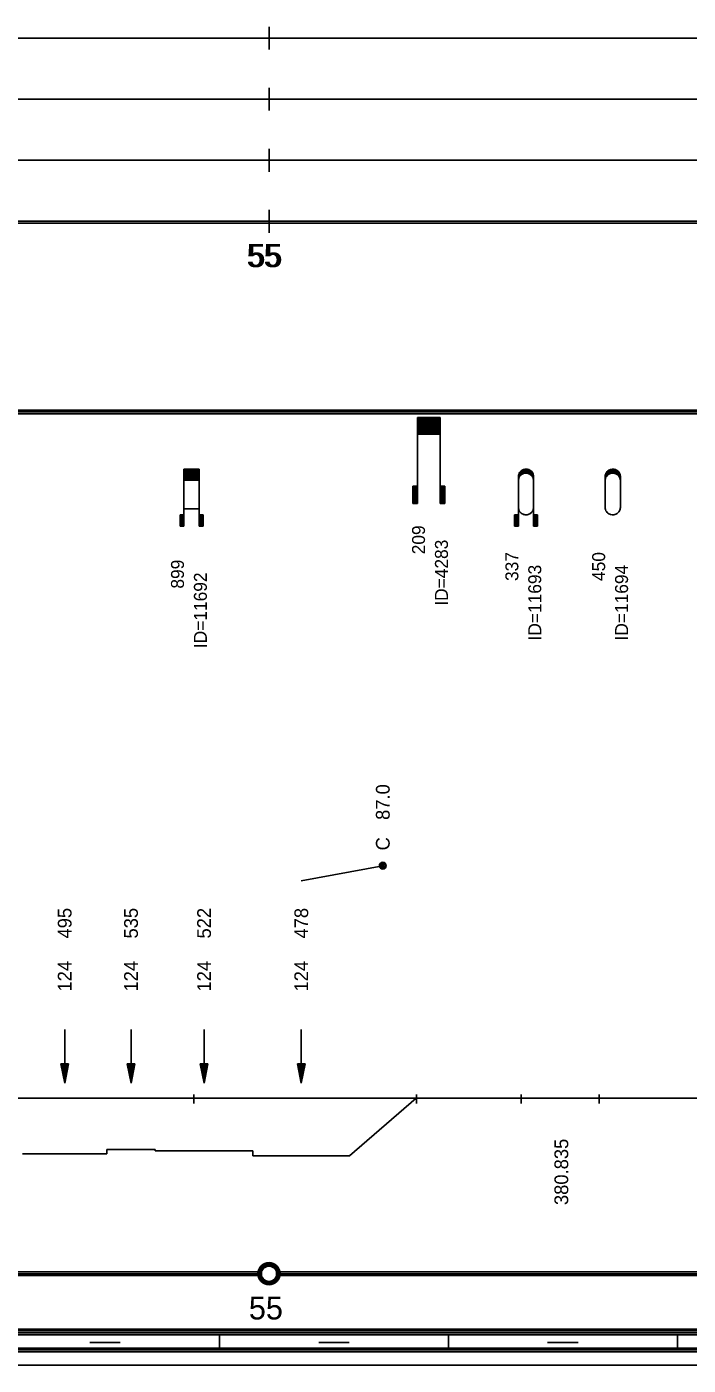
# Model space of a CAD drawing. Extents: x 2 to 10148, y 0 to 380.
# Drawn here: x 5769.8 to 5856.4, y 0 to 175.5 of the extents above; entities that cross this region are included whole.
import ezdxf

# ---------------------------------------------------------------- set-up
doc = ezdxf.new("R2010")
doc.units = 0
for name, color, linetype in [('CARA_S_OBJEKTY', 7, 'Continuous'), ('KRIV1_CARA', 7, 'Continuous'), ('KRIV1_TEXT', 7, 'Continuous'), ('OBJEKTY_TEXT', 7, 'Continuous'), ('OBJEKTY_TVAR', 7, 'Continuous'), ('RAM', 7, 'Continuous'), ('REZERVA', 7, 'Continuous'), ('RYCHL_RASTR', 7, 'Continuous'), ('RYCHL_STAN', 7, 'Continuous'), ('STAN_CARA', 7, 'Continuous'), ('STAN_TEXT', 7, 'Continuous')]:
    doc.layers.add(name, color=color, linetype=linetype)

msp = doc.modelspace()

# ---------------------------------------------------------------- linework, layer by layer
for p, q in [((5791.63, 35.51), (5791.63, 34.32)), ((5820.83, 35.51), (5820.83, 34.32)), ((5834.54, 35.51), (5834.54, 34.32)), ((5844.75, 35.51), (5844.75, 34.32))]:
    msp.add_line(p, q)
at = {"layer": 'CARA_S_OBJEKTY'}
for p, q in [((5128.6, 125.25), (5974.91, 125.25)), ((5128.6, 125), (5974.91, 125)), ((5128.6, 124.75), (5974.91, 124.75))]:
    msp.add_line(p, q, dxfattribs=at)
at = {"layer": 'KRIV1_CARA'}
for p, q in [((5128.6, 35), (5974.91, 35)), ((5812.05, 27.47), (5820.75, 35)), ((5780.25, 27.73), (5780.25, 28.27)), ((5780.25, 28.27), (5786.56, 28.27)), ((5786.56, 28.27), (5786.56, 28.1)), ((5786.56, 28.1), (5799.39, 28.1)), ((5799.39, 28.1), (5799.39, 27.47)), ((5769.19, 27.73), (5780.25, 27.73)), ((5799.39, 27.47), (5812.05, 27.47))]:
    msp.add_line(p, q, dxfattribs=at)
at = {"layer": 'KRIV1_TEXT'}
for p, q in [((5805.72, 63.5), (5816.4, 65.5)), ((5774.72, 44), (5774.72, 42.2)), ((5783.41, 44), (5783.41, 42.2)), ((5792.98, 44), (5792.98, 42.2)), ((5805.72, 44), (5805.72, 42.2)), ((5774.72, 42.2), (5774.72, 40)), ((5783.41, 42.2), (5783.41, 40)), ((5792.98, 42.2), (5792.98, 40)), ((5805.72, 42.2), (5805.72, 40)), ((5774.22, 39.5), (5774.72, 37)), ((5774.22, 39.5), (5775.22, 39.5)), ((5774.32, 39.5), (5774.72, 37.5)), ((5774.42, 39.5), (5774.72, 38)), ((5774.52, 39.5), (5774.72, 38.5)), ((5774.62, 39.5), (5774.72, 39)), ((5774.72, 40), (5774.72, 37)), ((5775.22, 39.5), (5774.72, 37)), ((5775.12, 39.5), (5774.72, 37.5)), ((5775.02, 39.5), (5774.72, 38)), ((5774.92, 39.5), (5774.72, 38.5)), ((5774.82, 39.5), (5774.72, 39)), ((5774.72, 39.5), (5774.72, 39.5)), ((5774.72, 39.5), (5774.72, 39.5)), ((5782.91, 39.5), (5783.41, 37)), ((5782.91, 39.5), (5783.91, 39.5)), ((5783.01, 39.5), (5783.41, 37.5)), ((5783.11, 39.5), (5783.41, 38)), ((5783.21, 39.5), (5783.41, 38.5)), ((5783.31, 39.5), (5783.41, 39)), ((5783.41, 40), (5783.41, 37)), ((5783.91, 39.5), (5783.41, 37)), ((5783.81, 39.5), (5783.41, 37.5)), ((5783.71, 39.5), (5783.41, 38)), ((5783.61, 39.5), (5783.41, 38.5)), ((5783.51, 39.5), (5783.41, 39)), ((5783.41, 39.5), (5783.41, 39.5)), ((5783.41, 39.5), (5783.41, 39.5)), ((5792.48, 39.5), (5792.98, 37)), ((5792.48, 39.5), (5793.48, 39.5)), ((5792.58, 39.5), (5792.98, 37.5)), ((5792.68, 39.5), (5792.98, 38)), ((5792.78, 39.5), (5792.98, 38.5)), ((5792.88, 39.5), (5792.98, 39)), ((5792.98, 40), (5792.98, 37)), ((5793.48, 39.5), (5792.98, 37)), ((5793.38, 39.5), (5792.98, 37.5)), ((5793.28, 39.5), (5792.98, 38)), ((5793.18, 39.5), (5792.98, 38.5)), ((5793.08, 39.5), (5792.98, 39)), ((5792.98, 39.5), (5792.98, 39.5)), ((5792.98, 39.5), (5792.98, 39.5)), ((5805.22, 39.5), (5805.72, 37)), ((5805.22, 39.5), (5806.22, 39.5)), ((5805.32, 39.5), (5805.72, 37.5)), ((5805.42, 39.5), (5805.72, 38)), ((5805.52, 39.5), (5805.72, 38.5)), ((5805.62, 39.5), (5805.72, 39)), ((5805.72, 40), (5805.72, 37)), ((5806.22, 39.5), (5805.72, 37)), ((5806.12, 39.5), (5805.72, 37.5)), ((5806.02, 39.5), (5805.72, 38)), ((5805.92, 39.5), (5805.72, 38.5)), ((5805.82, 39.5), (5805.72, 39)), ((5805.72, 39.5), (5805.72, 39.5)), ((5805.72, 39.5), (5805.72, 39.5))]:
    msp.add_line(p, q, dxfattribs=at)
for radius in [0.45, 0.3, 0.15]:
    msp.add_circle((5816.4, 65.5), radius, dxfattribs=at)
at = {"layer": 'OBJEKTY_TVAR'}
for p, q in [((5820.93, 124.25), (5823.93, 124.25)), ((5820.93, 113), (5820.93, 124.25)), ((5820.93, 124.17), (5823.93, 124.17)), ((5820.93, 124.1), (5823.93, 124.1)), ((5820.93, 124.02), (5823.93, 124.02)), ((5820.93, 123.95), (5823.93, 123.95)), ((5820.93, 123.87), (5823.93, 123.87)), ((5820.93, 123.8), (5823.93, 123.8)), ((5820.93, 123.72), (5823.93, 123.72)), ((5820.93, 123.65), (5823.93, 123.65)), ((5820.93, 123.57), (5823.93, 123.57)), ((5820.93, 123.5), (5823.93, 123.5)), ((5820.93, 123.42), (5823.93, 123.42)), ((5820.93, 123.35), (5823.93, 123.35)), ((5820.93, 123.27), (5823.93, 123.27)), ((5820.93, 123.2), (5823.93, 123.2)), ((5820.93, 123.12), (5823.93, 123.12)), ((5820.93, 123.05), (5823.93, 123.05)), ((5820.93, 122.97), (5823.93, 122.97)), ((5820.93, 122.9), (5823.93, 122.9)), ((5823.93, 124.25), (5823.93, 113)), ((5820.93, 122.82), (5823.93, 122.82)), ((5820.93, 122.75), (5823.93, 122.75)), ((5820.93, 122.67), (5823.93, 122.67)), ((5820.93, 122.6), (5823.93, 122.6)), ((5820.93, 122.52), (5823.93, 122.52)), ((5820.93, 122.45), (5823.93, 122.45)), ((5820.93, 122.37), (5823.93, 122.37)), ((5820.93, 122.3), (5823.93, 122.3)), ((5820.93, 122.22), (5823.93, 122.22)), ((5820.93, 122.15), (5823.93, 122.15)), ((5820.93, 122.07), (5823.93, 122.07)), ((5790.35, 110), (5790.35, 117.5)), ((5790.35, 117.5), (5792.35, 117.5)), ((5790.35, 117.45), (5792.35, 117.45)), ((5790.35, 117.4), (5792.35, 117.4)), ((5790.35, 117.35), (5792.35, 117.35)), ((5790.35, 117.3), (5792.35, 117.3)), ((5790.35, 117.25), (5792.35, 117.25)), ((5790.35, 117.2), (5792.35, 117.2)), ((5790.35, 117.15), (5792.35, 117.15)), ((5790.35, 117.1), (5792.35, 117.1)), ((5790.35, 117.05), (5792.35, 117.05)), ((5790.35, 117), (5792.35, 117)), ((5790.35, 116.95), (5792.35, 116.95)), ((5790.35, 116.9), (5792.35, 116.9)), ((5790.35, 116.85), (5792.35, 116.85)), ((5790.35, 116.8), (5792.35, 116.8)), ((5790.35, 116.75), (5792.35, 116.75)), ((5790.35, 116.7), (5792.35, 116.7)), ((5790.35, 116.65), (5792.35, 116.65)), ((5790.35, 116.6), (5792.35, 116.6)), ((5790.35, 116.55), (5792.35, 116.55)), ((5790.35, 116.5), (5792.35, 116.5)), ((5790.35, 116.45), (5792.35, 116.45)), ((5790.35, 116.4), (5792.35, 116.4)), ((5790.35, 116.35), (5792.35, 116.35)), ((5790.35, 116.3), (5792.35, 116.3)), ((5790.35, 116.25), (5792.35, 116.25)), ((5790.35, 116.2), (5792.35, 116.2)), ((5790.35, 116.15), (5792.35, 116.15)), ((5790.35, 116.1), (5792.35, 116.1)), ((5790.35, 116.05), (5792.35, 116.05)), ((5792.35, 117.5), (5792.35, 110)), ((5834.16, 116.5), (5834.17, 116.65)), ((5834.16, 116.55), (5834.34, 116.55)), ((5834.16, 110), (5834.16, 116.5)), ((5834.16, 116.5), (5834.31, 116.5)), ((5834.16, 116.45), (5834.28, 116.45)), ((5834.16, 116.4), (5834.25, 116.4)), ((5834.16, 116.35), (5834.23, 116.35)), ((5834.16, 116.3), (5834.21, 116.3)), ((5834.16, 116.25), (5834.2, 116.25)), ((5834.16, 116.2), (5834.19, 116.2)), ((5834.16, 116.15), (5834.18, 116.15)), ((5834.16, 115.98), (5834.17, 116.13)), ((5834.16, 116.1), (5834.17, 116.1)), ((5834.17, 116.65), (5834.21, 116.81)), ((5834.17, 116.65), (5834.42, 116.65)), ((5834.17, 116.6), (5834.38, 116.6)), ((5834.17, 116.13), (5834.21, 116.28)), ((5834.18, 116.7), (5834.47, 116.7)), ((5834.19, 116.75), (5834.53, 116.75)), ((5834.21, 116.81), (5834.27, 116.95)), ((5834.21, 116.8), (5834.59, 116.8)), ((5834.21, 116.28), (5834.27, 116.43)), ((5834.22, 116.85), (5834.67, 116.85)), ((5834.24, 116.9), (5834.78, 116.9)), ((5834.27, 116.95), (5834.33, 117.06)), ((5834.27, 116.95), (5834.93, 116.95)), ((5834.27, 116.43), (5834.33, 116.53)), ((5834.29, 117), (5836.03, 117)), ((5834.32, 117.05), (5836, 117.05)), ((5834.33, 117.06), (5834.42, 117.18)), ((5834.33, 116.53), (5834.42, 116.65)), ((5834.36, 117.1), (5835.96, 117.1)), ((5834.4, 117.15), (5835.92, 117.15)), ((5834.42, 117.18), (5834.51, 117.26)), ((5834.42, 116.65), (5834.51, 116.74)), ((5834.45, 117.2), (5835.87, 117.2)), ((5834.5, 117.25), (5835.82, 117.25)), ((5834.51, 117.26), (5834.64, 117.35)), ((5834.51, 116.74), (5834.64, 116.83)), ((5834.56, 117.3), (5835.76, 117.3)), ((5834.63, 117.35), (5835.69, 117.35)), ((5834.64, 117.35), (5834.77, 117.42)), ((5834.64, 116.83), (5834.77, 116.9)), ((5834.72, 117.4), (5835.6, 117.4)), ((5834.77, 117.42), (5834.8, 117.43)), ((5834.77, 116.9), (5834.8, 116.91)), ((5834.8, 117.43), (5834.92, 117.47)), ((5834.8, 116.91), (5834.92, 116.95)), ((5834.85, 117.45), (5835.47, 117.45)), ((5834.92, 117.47), (5835.06, 117.49)), ((5834.92, 116.95), (5835.06, 116.97)), ((5835.06, 117.49), (5835.17, 117.5)), ((5835.06, 116.97), (5835.17, 116.98)), ((5835.17, 117.5), (5835.3, 117.49)), ((5835.17, 116.98), (5835.3, 116.97)), ((5835.3, 117.49), (5835.43, 117.46)), ((5835.3, 116.97), (5835.43, 116.94)), ((5835.39, 116.95), (5836.05, 116.95)), ((5835.43, 117.46), (5835.54, 117.43)), ((5835.43, 116.94), (5835.54, 116.9)), ((5835.54, 117.43), (5835.65, 117.37)), ((5835.54, 116.9), (5835.65, 116.85)), ((5835.54, 116.9), (5836.08, 116.9)), ((5835.65, 117.37), (5835.72, 117.32)), ((5835.65, 116.85), (5836.1, 116.85)), ((5835.65, 116.85), (5835.72, 116.8)), ((5835.72, 117.32), (5835.87, 117.21)), ((5835.72, 116.8), (5835.87, 116.68)), ((5835.73, 116.8), (5836.11, 116.8)), ((5835.79, 116.75), (5836.13, 116.75)), ((5835.85, 116.7), (5836.14, 116.7)), ((5835.87, 117.21), (5835.95, 117.11)), ((5835.87, 116.68), (5835.95, 116.59)), ((5835.9, 116.65), (5836.15, 116.65)), ((5835.94, 116.6), (5836.15, 116.6)), ((5835.95, 117.11), (5836.04, 116.98)), ((5835.95, 116.59), (5836.04, 116.46)), ((5835.98, 116.55), (5836.16, 116.55)), ((5836.01, 116.5), (5836.16, 116.5)), ((5836.04, 116.98), (5836.08, 116.89)), ((5836.04, 116.46), (5836.08, 116.37)), ((5836.04, 116.45), (5836.16, 116.45)), ((5836.07, 116.4), (5836.16, 116.4)), ((5836.08, 116.89), (5836.12, 116.77)), ((5836.08, 116.37), (5836.12, 116.24)), ((5836.09, 116.35), (5836.16, 116.35)), ((5836.11, 116.3), (5836.16, 116.3)), ((5836.12, 116.77), (5836.15, 116.65)), ((5836.12, 116.25), (5836.16, 116.25)), ((5836.12, 116.24), (5836.15, 116.13)), ((5836.13, 116.2), (5836.16, 116.2)), ((5836.14, 116.15), (5836.16, 116.15)), ((5836.15, 116.65), (5836.16, 116.56)), ((5836.15, 116.13), (5836.16, 116.03)), ((5836.15, 116.1), (5836.16, 116.1)), ((5836.16, 116.56), (5836.16, 116.5)), ((5836.16, 116.5), (5836.16, 110)), ((5836.16, 116.03), (5836.16, 115.98)), ((5845.53, 116.5), (5845.54, 116.65)), ((5845.53, 116.55), (5845.71, 116.55)), ((5845.53, 112.5), (5845.53, 116.5)), ((5845.53, 116.5), (5845.68, 116.5)), ((5845.53, 116.45), (5845.65, 116.45)), ((5845.53, 116.4), (5845.62, 116.4)), ((5845.53, 116.35), (5845.6, 116.35)), ((5845.53, 116.3), (5845.58, 116.3)), ((5845.53, 116.25), (5845.57, 116.25)), ((5845.53, 116.2), (5845.56, 116.2)), ((5845.53, 116.15), (5845.55, 116.15)), ((5845.53, 115.98), (5845.54, 116.13)), ((5845.53, 116.1), (5845.54, 116.1)), ((5845.54, 116.65), (5845.58, 116.81)), ((5845.54, 116.65), (5845.79, 116.65)), ((5845.54, 116.6), (5845.75, 116.6)), ((5845.54, 116.13), (5845.58, 116.28)), ((5845.55, 116.7), (5845.84, 116.7)), ((5845.56, 116.75), (5845.9, 116.75)), ((5845.58, 116.81), (5845.64, 116.95)), ((5845.58, 116.8), (5845.96, 116.8)), ((5845.58, 116.28), (5845.64, 116.43)), ((5845.59, 116.85), (5846.04, 116.85)), ((5845.61, 116.9), (5846.15, 116.9)), ((5845.64, 116.95), (5845.7, 117.06)), ((5845.64, 116.95), (5846.3, 116.95)), ((5845.64, 116.43), (5845.7, 116.53)), ((5845.66, 117), (5847.4, 117)), ((5845.69, 117.05), (5847.37, 117.05)), ((5845.7, 117.06), (5845.79, 117.18)), ((5845.7, 116.53), (5845.79, 116.65)), ((5845.73, 117.1), (5847.33, 117.1)), ((5845.77, 117.15), (5847.29, 117.15)), ((5845.79, 117.18), (5845.88, 117.26)), ((5845.79, 116.65), (5845.88, 116.74)), ((5845.82, 117.2), (5847.24, 117.2)), ((5845.87, 117.25), (5847.19, 117.25)), ((5845.88, 117.26), (5846.01, 117.35)), ((5845.88, 116.74), (5846.01, 116.83)), ((5845.93, 117.3), (5847.13, 117.3)), ((5846, 117.35), (5847.06, 117.35)), ((5846.01, 117.35), (5846.14, 117.42)), ((5846.01, 116.83), (5846.14, 116.9)), ((5846.09, 117.4), (5846.97, 117.4)), ((5846.14, 117.42), (5846.17, 117.43)), ((5846.14, 116.9), (5846.17, 116.91)), ((5846.17, 117.43), (5846.29, 117.47)), ((5846.17, 116.91), (5846.29, 116.95)), ((5846.22, 117.45), (5846.84, 117.45)), ((5846.29, 117.47), (5846.43, 117.49)), ((5846.29, 116.95), (5846.43, 116.97)), ((5846.43, 117.49), (5846.54, 117.5)), ((5846.43, 116.97), (5846.54, 116.98)), ((5846.54, 117.5), (5846.67, 117.49)), ((5846.54, 116.98), (5846.67, 116.97)), ((5846.67, 117.49), (5846.8, 117.46)), ((5846.67, 116.97), (5846.8, 116.94)), ((5846.76, 116.95), (5847.42, 116.95)), ((5846.8, 117.46), (5846.91, 117.43)), ((5846.8, 116.94), (5846.91, 116.9)), ((5846.91, 117.43), (5847.02, 117.37)), ((5846.91, 116.9), (5847.45, 116.9)), ((5846.91, 116.9), (5847.02, 116.85)), ((5847.02, 117.37), (5847.09, 117.32)), ((5847.02, 116.85), (5847.47, 116.85)), ((5847.02, 116.85), (5847.09, 116.8)), ((5847.09, 117.32), (5847.24, 117.21)), ((5847.09, 116.8), (5847.24, 116.68)), ((5847.1, 116.8), (5847.48, 116.8)), ((5847.16, 116.75), (5847.5, 116.75)), ((5847.22, 116.7), (5847.51, 116.7)), ((5847.24, 117.21), (5847.32, 117.11)), ((5847.24, 116.68), (5847.32, 116.59)), ((5847.27, 116.65), (5847.52, 116.65)), ((5847.31, 116.6), (5847.52, 116.6)), ((5847.32, 117.11), (5847.41, 116.98)), ((5847.32, 116.59), (5847.41, 116.46)), ((5847.35, 116.55), (5847.53, 116.55)), ((5847.38, 116.5), (5847.53, 116.5)), ((5847.41, 116.98), (5847.45, 116.89)), ((5847.41, 116.46), (5847.45, 116.37)), ((5847.41, 116.45), (5847.53, 116.45)), ((5847.44, 116.4), (5847.53, 116.4)), ((5847.45, 116.89), (5847.49, 116.77)), ((5847.45, 116.37), (5847.49, 116.24)), ((5847.46, 116.35), (5847.53, 116.35)), ((5847.48, 116.3), (5847.53, 116.3)), ((5847.49, 116.77), (5847.52, 116.65)), ((5847.49, 116.25), (5847.53, 116.25)), ((5847.49, 116.24), (5847.52, 116.13)), ((5847.5, 116.2), (5847.53, 116.2)), ((5847.51, 116.15), (5847.53, 116.15)), ((5847.52, 116.65), (5847.53, 116.56)), ((5847.52, 116.13), (5847.53, 116.03)), ((5847.52, 116.1), (5847.53, 116.1)), ((5847.53, 116.56), (5847.53, 116.5)), ((5847.53, 116.5), (5847.53, 112.5)), ((5847.53, 116.03), (5847.53, 115.98)), ((5820.33, 115.25), (5820.33, 113)), ((5820.33, 115.25), (5820.93, 115.25)), ((5820.4, 115.25), (5820.4, 113)), ((5820.48, 115.25), (5820.48, 113)), ((5820.55, 115.25), (5820.55, 113)), ((5820.63, 115.25), (5820.63, 113)), ((5820.7, 115.25), (5820.7, 113)), ((5820.78, 115.25), (5820.78, 113)), ((5820.85, 115.25), (5820.85, 113)), ((5824.53, 115.25), (5823.93, 115.25)), ((5824.01, 115.25), (5824.01, 113)), ((5824.08, 115.25), (5824.08, 113)), ((5824.16, 115.25), (5824.16, 113)), ((5824.23, 115.25), (5824.23, 113)), ((5824.31, 115.25), (5824.31, 113)), ((5824.38, 115.25), (5824.38, 113)), ((5824.46, 115.25), (5824.46, 113)), ((5824.53, 115.25), (5824.53, 113)), ((5820.93, 113), (5820.33, 113)), ((5823.93, 113), (5824.53, 113)), ((5834.16, 112.5), (5834.17, 112.35)), ((5834.17, 112.35), (5834.21, 112.2)), ((5836.12, 112.24), (5836.15, 112.35)), ((5836.15, 112.35), (5836.16, 112.45)), ((5836.16, 112.45), (5836.16, 112.5)), ((5845.53, 112.5), (5845.54, 112.35)), ((5845.54, 112.35), (5845.58, 112.2)), ((5847.49, 112.24), (5847.52, 112.35)), ((5847.52, 112.35), (5847.53, 112.45)), ((5847.53, 112.45), (5847.53, 112.5)), ((5789.85, 111.5), (5790.35, 111.5)), ((5789.85, 111.5), (5789.85, 110)), ((5789.9, 111.5), (5789.9, 110)), ((5789.95, 111.5), (5789.95, 110)), ((5790, 111.5), (5790, 110)), ((5790.05, 111.5), (5790.05, 110)), ((5790.1, 111.5), (5790.1, 110)), ((5790.15, 111.5), (5790.15, 110)), ((5790.2, 111.5), (5790.2, 110)), ((5790.25, 111.5), (5790.25, 110)), ((5790.3, 111.5), (5790.3, 110)), ((5790.35, 112.31), (5792.35, 112.31)), ((5792.85, 111.5), (5792.35, 111.5)), ((5792.4, 111.5), (5792.4, 110)), ((5792.45, 111.5), (5792.45, 110)), ((5792.5, 111.5), (5792.5, 110)), ((5792.55, 111.5), (5792.55, 110)), ((5792.6, 111.5), (5792.6, 110)), ((5792.65, 111.5), (5792.65, 110)), ((5792.7, 111.5), (5792.7, 110)), ((5792.75, 111.5), (5792.75, 110)), ((5792.8, 111.5), (5792.8, 110)), ((5792.85, 111.5), (5792.85, 110)), ((5833.66, 111.5), (5834.16, 111.5)), ((5833.66, 111.5), (5833.66, 110)), ((5833.71, 111.5), (5833.71, 110)), ((5833.76, 111.5), (5833.76, 110)), ((5833.81, 111.5), (5833.81, 110)), ((5833.86, 111.5), (5833.86, 110)), ((5833.91, 111.5), (5833.91, 110)), ((5833.96, 111.5), (5833.96, 110)), ((5834.01, 111.5), (5834.01, 110)), ((5834.06, 111.5), (5834.06, 110)), ((5834.11, 111.5), (5834.11, 110)), ((5834.21, 112.2), (5834.27, 112.05)), ((5834.27, 112.05), (5834.33, 111.95)), ((5834.33, 111.95), (5834.42, 111.83)), ((5834.42, 111.83), (5834.51, 111.74)), ((5834.51, 111.74), (5834.64, 111.65)), ((5834.64, 111.65), (5834.77, 111.58)), ((5834.77, 111.58), (5834.8, 111.57)), ((5834.8, 111.57), (5834.92, 111.53)), ((5834.92, 111.53), (5835.06, 111.51)), ((5835.06, 111.51), (5835.17, 111.5)), ((5835.17, 111.5), (5835.3, 111.51)), ((5835.3, 111.51), (5835.43, 111.54)), ((5835.43, 111.54), (5835.54, 111.58)), ((5835.54, 111.58), (5835.65, 111.63)), ((5835.65, 111.63), (5835.72, 111.68)), ((5835.72, 111.68), (5835.87, 111.8)), ((5835.87, 111.8), (5835.95, 111.9)), ((5835.95, 111.9), (5836.04, 112.02)), ((5836.04, 112.02), (5836.08, 112.11)), ((5836.08, 112.11), (5836.12, 112.24)), ((5836.66, 111.5), (5836.16, 111.5)), ((5836.21, 111.5), (5836.21, 110)), ((5836.26, 111.5), (5836.26, 110)), ((5836.31, 111.5), (5836.31, 110)), ((5836.36, 111.5), (5836.36, 110)), ((5836.41, 111.5), (5836.41, 110)), ((5836.46, 111.5), (5836.46, 110)), ((5836.51, 111.5), (5836.51, 110)), ((5836.56, 111.5), (5836.56, 110)), ((5836.61, 111.5), (5836.61, 110)), ((5836.66, 111.5), (5836.66, 110)), ((5845.58, 112.2), (5845.64, 112.05)), ((5845.64, 112.05), (5845.7, 111.95)), ((5845.7, 111.95), (5845.79, 111.83)), ((5845.79, 111.83), (5845.88, 111.74)), ((5845.88, 111.74), (5846.01, 111.65)), ((5846.01, 111.65), (5846.14, 111.58)), ((5846.14, 111.58), (5846.17, 111.57)), ((5846.17, 111.57), (5846.29, 111.53)), ((5846.29, 111.53), (5846.43, 111.51)), ((5846.43, 111.51), (5846.54, 111.5)), ((5846.54, 111.5), (5846.67, 111.51)), ((5846.67, 111.51), (5846.8, 111.54)), ((5846.8, 111.54), (5846.91, 111.58)), ((5846.91, 111.58), (5847.02, 111.63)), ((5847.02, 111.63), (5847.09, 111.68)), ((5847.09, 111.68), (5847.24, 111.8)), ((5847.24, 111.8), (5847.32, 111.9)), ((5847.32, 111.9), (5847.41, 112.02)), ((5847.41, 112.02), (5847.45, 112.11)), ((5847.45, 112.11), (5847.49, 112.24)), ((5790.35, 110), (5789.85, 110)), ((5792.35, 110), (5792.85, 110)), ((5834.16, 110), (5833.66, 110)), ((5836.16, 110), (5836.66, 110))]:
    msp.add_line(p, q, dxfattribs=at)
at = {"layer": 'RAM'}
for p, q in [((5128.6, 4.75), (5974.91, 4.75)), ((5128.6, 4.5), (5974.91, 4.5)), ((5128.6, 4.25), (5974.91, 4.25)), ((5128.6, 4), (5974.91, 4)), ((5795, 2), (5795, 4)), ((5825, 2), (5825, 4)), ((5855, 2), (5855, 4)), ((5128.6, 2.25), (5974.91, 2.25)), ((5128.6, 2), (5974.91, 2)), ((5778, 3), (5782, 3)), ((5808, 3), (5812, 3)), ((5838, 3), (5842, 3)), ((5128.6, 1.75), (5974.91, 1.75)), ((5128.6, 0), (5974.91, 0))]:
    msp.add_line(p, q, dxfattribs=at)
at = {"layer": 'REZERVA'}
for radius in [1.45, 1.4, 1.35, 1.3, 1.25, 1.2, 1.15, 1.1, 1.05, 1]:
    msp.add_circle((5801.49, 12), radius, dxfattribs=at)
at = {"layer": 'RYCHL_RASTR'}
for p, q in [((5801.49, 172.5), (5801.49, 175.5)), ((5122.71, 174), (5974.23, 174)), ((5801.49, 164.5), (5801.49, 167.5)), ((5122.69, 166), (5974.36, 166)), ((5122.67, 158), (5974.55, 158)), ((5801.49, 156.5), (5801.49, 159.5)), ((5801.49, 148.5), (5801.49, 151.5)), ((5128.6, 150), (5974.91, 150)), ((5128.6, 149.75), (5974.91, 149.75))]:
    msp.add_line(p, q, dxfattribs=at)
at = {"layer": 'STAN_CARA'}
for p, q in [((5302.99, 12.25), (5799.99, 12.25)), ((5302.99, 12), (5799.99, 12)), ((5302.99, 12), (5799.99, 12)), ((5302.99, 11.75), (5799.99, 11.75)), ((5802.99, 12.25), (5974.91, 12.25)), ((5802.99, 12), (5974.91, 12)), ((5802.99, 12), (5974.91, 12)), ((5802.99, 11.75), (5974.91, 11.75))]:
    msp.add_line(p, q, dxfattribs=at)

# ---------------------------------------------------------------- texts
at = {"layer": 'KRIV1_TEXT'}
for s, p in [('87.0', (5817.3, 71.5)), ('C', (5817.3, 67.5)), ('495', (5775.62, 55.95)), ('535', (5784.31, 55.95)), ('522', (5793.88, 55.95)), ('478', (5806.62, 55.95)), ('124', (5775.62, 49)), ('124', (5784.31, 49)), ('124', (5793.88, 49)), ('124', (5806.62, 49)), ('380.835', (5840.69, 21))]:
    msp.add_text(s, height=1.8, rotation=90, dxfattribs=at).set_placement(p)
at = {"layer": 'OBJEKTY_TEXT'}
for s, p in [('209', (5821.93, 106.33)), ('ID=4283', (5824.93, 99.59)), ('899', (5790.35, 101.83)), ('337', (5834.16, 102.83)), ('450', (5845.53, 102.83)), ('ID=11692', (5793.35, 94.03)), ('ID=11693', (5837.16, 95.03)), ('ID=11694', (5848.53, 95.03))]:
    msp.add_text(s, height=1.7, rotation=90, dxfattribs=at).set_placement(p)
at = {"layer": 'RYCHL_STAN'}
for p in [(5798.55, 144), (5798.8, 144)]:
    msp.add_text('55', height=3, dxfattribs=at).set_placement(p)
at = {"layer": 'STAN_TEXT'}
msp.add_text('55', height=3, dxfattribs=at).set_placement((5798.85, 6))

doc.saveas('drawing.dxf')
